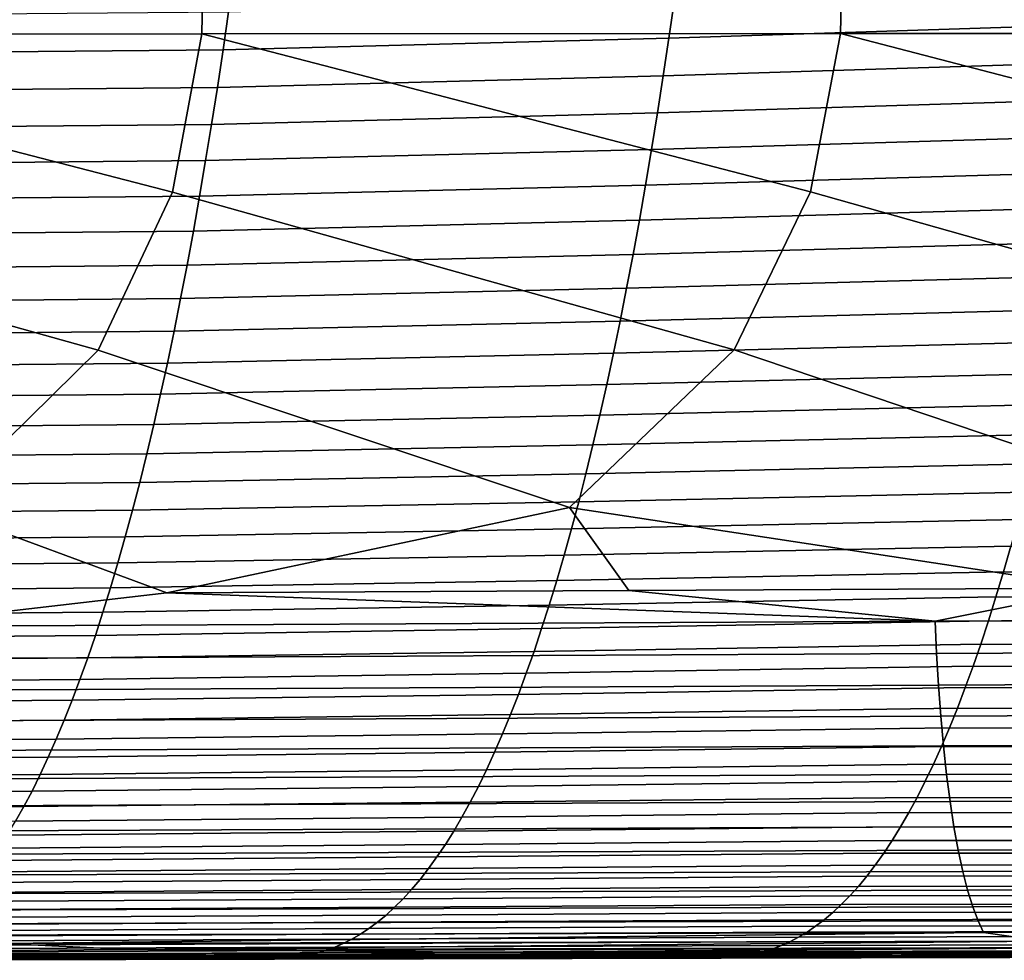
# Model space of a CAD drawing. Header units: metres. Extents: x -23 to 242, y -40 to 23.
# Tile 404 of 450: x 207.82 to 213.95, y -16.59 to -10.74. Entities that reach past the tile are written whole.
import ezdxf

# ---------------------------------------------------------------- set-up
doc = ezdxf.new("R2010")
doc.units = ezdxf.units.M
doc.layers.add('solid_10171013', color=7, linetype='CONTINUOUS')

msp = doc.modelspace()

# ---------------------------------------------------------------- linework, layer by layer
at = {"layer": 'solid_10171013'}
for points in [[(208.972366, -9.838778, 302.978424), (204.995499, -9.84198, 302.259033), (204.977432, -10.827096, 302.194733), (208.952911, -10.82376, 302.917755)], [(212.949478, -9.83665, 303.695831), (208.972366, -9.838778, 302.978424), (208.952911, -10.82376, 302.917755), (212.928711, -10.821555, 303.638519)], [(216.926834, -9.835656, 304.411102), (212.949478, -9.83665, 303.695831), (212.928711, -10.821555, 303.638519), (216.904816, -10.820546, 304.356812)], [(214.672791, -10.520206, 284.441071), (214.638794, -10.760989, 284.63562), (211.860779, -10.849333, 284.121246), (211.89502, -10.61042, 283.925354)], [(211.89502, -10.61042, 283.925354), (211.860779, -10.849333, 284.121246), (209.085815, -10.923575, 283.589661), (209.120285, -10.686007, 283.392517)], [(206.319199, -10.947953, 283.010529), (206.353821, -10.709983, 282.812408), (209.120285, -10.686007, 283.392517), (209.085815, -10.923575, 283.589661)], [(214.638794, -10.760989, 284.63562), (214.603912, -10.997862, 284.835114), (211.825684, -11.084326, 284.322083), (211.860779, -10.849333, 284.121246)], [(208.308777, -12.791738, 302.659668), (208.771255, -11.808157, 302.819336), (204.977432, -10.827096, 302.194733), (204.801102, -11.811621, 302.092896)], [(208.771255, -11.808157, 302.819336), (208.952911, -10.82376, 302.917755), (204.977432, -10.827096, 302.194733)], [(212.267181, -12.789371, 303.386169), (212.74176, -11.805885, 303.543243), (208.952911, -10.82376, 302.917755), (208.771255, -11.808157, 302.819336)], [(212.74176, -11.805885, 303.543243), (212.928711, -10.821555, 303.638519), (208.952911, -10.82376, 302.917755)], [(216.225998, -12.788326, 304.109772), (216.712646, -11.804871, 304.264465), (212.928711, -10.821555, 303.638519), (212.74176, -11.805885, 303.543243)], [(216.712646, -11.804871, 304.264465), (216.904816, -10.820546, 304.356812), (212.928711, -10.821555, 303.638519)], [(211.860779, -10.849333, 284.121246), (211.825684, -11.084326, 284.322083), (209.050491, -11.157202, 283.791748), (209.085815, -10.923575, 283.589661)], [(206.283691, -11.181947, 283.213562), (206.319199, -10.947953, 283.010529), (209.085815, -10.923575, 283.589661), (209.050491, -11.157202, 283.791748)], [(214.603912, -10.997862, 284.835114), (214.568161, -11.230746, 285.039551), (211.789719, -11.315312, 284.527771), (211.825684, -11.084326, 284.322083)], [(211.825684, -11.084326, 284.322083), (211.789719, -11.315312, 284.527771), (209.014313, -11.386795, 283.998627), (209.050491, -11.157202, 283.791748)], [(206.24733, -11.411867, 283.421448), (206.283691, -11.181947, 283.213562), (209.050491, -11.157202, 283.791748), (209.014313, -11.386795, 283.998627)], [(214.568161, -11.230746, 285.039551), (214.53157, -11.459539, 285.24881), (211.752914, -11.542184, 284.73822), (211.789719, -11.315312, 284.527771)], [(211.789719, -11.315312, 284.527771), (211.752914, -11.542184, 284.73822), (208.97731, -11.612244, 284.210236), (209.014313, -11.386795, 283.998627)], [(206.210144, -11.637599, 283.634033), (206.24733, -11.411867, 283.421448), (209.014313, -11.386795, 283.998627), (208.97731, -11.612244, 284.210236)], [(214.53157, -11.459539, 285.24881), (214.494156, -11.68413, 285.462738), (211.715302, -11.76483, 284.953278), (211.752914, -11.542184, 284.73822)], [(211.752914, -11.542184, 284.73822), (211.715302, -11.76483, 284.953278), (208.939499, -11.833432, 284.426422), (208.97731, -11.612244, 284.210236)], [(206.17215, -11.859027, 283.851227), (206.210144, -11.637599, 283.634033), (208.97731, -11.612244, 284.210236), (208.939499, -11.833432, 284.426422)], [(214.494156, -11.68413, 285.462738), (214.455933, -11.904407, 285.681213), (211.67688, -11.983134, 285.172821), (211.715302, -11.76483, 284.953278)], [(211.715302, -11.76483, 284.953278), (211.67688, -11.983134, 285.172821), (208.900894, -12.05025, 284.647034), (208.939499, -11.833432, 284.426422)], [(204.801102, -11.811621, 302.092896), (204.350784, -12.795356, 301.930542), (207.309128, -13.773563, 302.387543), (208.308777, -12.791738, 302.659668)], [(208.771255, -11.808157, 302.819336), (208.308777, -12.791738, 302.659668), (211.242432, -13.770976, 303.115051), (212.267181, -12.789371, 303.386169)], [(212.74176, -11.805885, 303.543243), (212.267181, -12.789371, 303.386169), (215.176193, -13.769799, 303.839691), (216.225998, -12.788326, 304.109772)], [(206.133362, -12.076037, 284.072876), (206.17215, -11.859027, 283.851227), (208.939499, -11.833432, 284.426422), (208.900894, -12.05025, 284.647034)], [(214.455933, -11.904407, 285.681213), (214.416931, -12.120259, 285.904083), (211.637711, -12.196989, 285.396729), (211.67688, -11.983134, 285.172821)], [(211.67688, -11.983134, 285.172821), (211.637711, -12.196989, 285.396729), (208.861542, -12.262581, 284.871948), (208.900894, -12.05025, 284.647034)], [(206.093826, -12.288514, 284.298889), (206.133362, -12.076037, 284.072876), (208.900894, -12.05025, 284.647034), (208.861542, -12.262581, 284.871948)], [(214.416931, -12.120259, 285.904083), (214.377167, -12.331575, 286.131256), (211.597794, -12.406279, 285.624847), (211.637711, -12.196989, 285.396729)], [(211.637711, -12.196989, 285.396729), (211.597794, -12.406279, 285.624847), (208.821442, -12.470314, 285.101074), (208.861542, -12.262581, 284.871948)], [(206.053528, -12.496342, 284.529053), (206.093826, -12.288514, 284.298889), (208.861542, -12.262581, 284.871948), (208.821442, -12.470314, 285.101074)], [(214.377167, -12.331575, 286.131256), (214.336685, -12.538245, 286.362579), (211.557144, -12.610892, 285.857086), (211.597794, -12.406279, 285.624847)], [(211.597794, -12.406279, 285.624847), (211.557144, -12.610892, 285.857086), (208.780624, -12.673334, 285.334229), (208.821442, -12.470314, 285.101074)], [(206.012527, -12.699405, 284.763336), (206.053528, -12.496342, 284.529053), (208.821442, -12.470314, 285.101074), (208.780624, -12.673334, 285.334229)], [(214.336685, -12.538245, 286.362579), (214.295486, -12.740156, 286.597931), (211.515808, -12.810718, 286.093262), (211.557144, -12.610892, 285.857086)], [(211.557144, -12.610892, 285.857086), (211.515808, -12.810718, 286.093262), (208.73912, -12.871529, 285.57135), (208.780624, -12.673334, 285.334229)], [(205.970825, -12.897588, 285.001526), (206.012527, -12.699405, 284.763336), (208.780624, -12.673334, 285.334229), (208.73912, -12.871529, 285.57135)], [(214.295486, -12.740156, 286.597931), (214.253616, -12.937199, 286.837128), (211.473785, -13.005643, 286.333252), (211.515808, -12.810718, 286.093262)], [(208.308777, -12.791738, 302.659668), (207.309128, -13.773563, 302.387543), (208.736572, -14.301375, 302.598694), (211.242432, -13.770976, 303.115051)], [(212.267181, -12.789371, 303.386169), (211.242432, -13.770976, 303.115051), (214.544662, -14.271477, 303.677307), (215.176193, -13.769799, 303.839691)], [(211.515808, -12.810718, 286.093262), (211.473785, -13.005643, 286.333252), (208.696945, -13.064785, 285.812225), (208.73912, -12.871529, 285.57135)], [(205.928436, -13.090776, 285.243561), (205.970825, -12.897588, 285.001526), (208.73912, -12.871529, 285.57135), (208.696945, -13.064785, 285.812225)], [(214.253616, -12.937199, 286.837128), (214.211075, -13.12926, 287.080078), (211.431122, -13.195554, 286.576965), (211.473785, -13.005643, 286.333252)], [(211.473785, -13.005643, 286.333252), (211.431122, -13.195554, 286.576965), (208.654129, -13.252989, 286.056763), (208.696945, -13.064785, 285.812225)], [(205.885422, -13.278855, 285.489258), (205.928436, -13.090776, 285.243561), (208.696945, -13.064785, 285.812225), (208.654129, -13.252989, 286.056763)], [(214.211075, -13.12926, 287.080078), (214.167892, -13.31623, 287.32666), (211.387817, -13.380341, 286.824219), (211.431122, -13.195554, 286.576965)], [(211.431122, -13.195554, 286.576965), (211.387817, -13.380341, 286.824219), (208.610687, -13.436027, 286.304871), (208.654129, -13.252989, 286.056763)], [(205.841766, -13.461708, 285.738525), (205.885422, -13.278855, 285.489258), (208.654129, -13.252989, 286.056763), (208.610687, -13.436027, 286.304871)], [(214.167892, -13.31623, 287.32666), (214.1241, -13.497997, 287.576721), (211.343918, -13.55989, 287.074921), (211.387817, -13.380341, 286.824219)], [(211.387817, -13.380341, 286.824219), (211.343918, -13.55989, 287.074921), (208.56665, -13.613786, 286.556335), (208.610687, -13.436027, 286.304871)], [(205.797501, -13.639219, 285.991211), (205.841766, -13.461708, 285.738525), (208.610687, -13.436027, 286.304871), (208.56665, -13.613786, 286.556335)], [(214.1241, -13.497997, 287.576721), (214.079712, -13.674451, 287.830109), (211.299438, -13.73409, 287.328918), (211.343918, -13.55989, 287.074921)], [(211.343918, -13.55989, 287.074921), (211.299438, -13.73409, 287.328918), (208.522034, -13.786156, 286.811096), (208.56665, -13.613786, 286.556335)], [(205.75267, -13.811279, 286.247192), (205.797501, -13.639219, 285.991211), (208.56665, -13.613786, 286.556335), (208.522034, -13.786156, 286.811096)], [(214.079712, -13.674451, 287.830109), (214.03476, -13.845504, 288.086731), (211.254379, -13.902873, 287.586121), (211.299438, -13.73409, 287.328918)], [(205.70726, -13.977843, 286.506378), (205.75267, -13.811279, 286.247192), (208.522034, -13.786156, 286.811096), (208.476852, -13.953089, 287.069031)], [(206.926086, -14.51079, 302.231018), (208.736572, -14.301375, 302.598694), (207.309128, -13.773563, 302.387543), (205.913696, -14.315709, 302.072266)], [(211.299438, -13.73409, 287.328918), (211.254379, -13.902873, 287.586121), (208.476852, -13.953089, 287.069031), (208.522034, -13.786156, 286.811096)], [(211.242432, -13.770976, 303.115051), (208.736572, -14.301375, 302.598694), (211.612396, -14.28667, 303.133575)], [(211.242432, -13.770976, 303.115051), (211.612396, -14.28667, 303.133575), (214.544662, -14.271477, 303.677307)], [(214.03476, -13.845504, 288.086731), (213.989258, -14.011138, 288.346497), (211.208786, -14.066235, 287.846405), (211.254379, -13.902873, 287.586121)], [(211.254379, -13.902873, 287.586121), (211.208786, -14.066235, 287.846405), (208.431122, -14.114587, 287.330048), (208.476852, -13.953089, 287.069031)], [(205.661316, -14.138922, 286.768646), (205.70726, -13.977843, 286.506378), (208.476852, -13.953089, 287.069031), (208.431122, -14.114587, 287.330048)], [(213.989258, -14.011138, 288.346497), (213.943222, -14.171346, 288.609283), (211.162659, -14.224173, 288.10968), (211.208786, -14.066235, 287.846405)], [(216.70282, -14.193344, 289.228149), (213.943222, -14.171346, 288.609283), (213.989258, -14.011138, 288.346497), (216.74852, -14.035277, 288.967377)], [(211.208786, -14.066235, 287.846405), (211.162659, -14.224173, 288.10968), (208.384872, -14.270657, 287.594025), (208.431122, -14.114587, 287.330048)], [(205.614822, -14.294524, 287.033936), (205.661316, -14.138922, 286.768646), (208.431122, -14.114587, 287.330048), (208.384872, -14.270657, 287.594025)], [(213.943222, -14.171346, 288.609283), (213.896652, -14.326119, 288.875031), (211.116013, -14.376686, 288.375916), (211.162659, -14.224173, 288.10968)], [(216.656601, -14.346087, 289.491852), (213.896652, -14.326119, 288.875031), (213.943222, -14.171346, 288.609283), (216.70282, -14.193344, 289.228149)], [(205.567825, -14.444662, 287.302094), (205.614822, -14.294524, 287.033936), (208.384872, -14.270657, 287.594025), (208.338104, -14.421301, 287.860931)], [(211.162659, -14.224173, 288.10968), (211.116013, -14.376686, 288.375916), (208.338104, -14.421301, 287.860931), (208.384872, -14.270657, 287.594025)], [(213.518936, -14.477194, 303.459015), (214.544662, -14.271477, 303.677307), (211.612396, -14.28667, 303.133575)], [(220.113586, -14.44375, 304.678741), (214.544662, -14.271477, 303.677307), (213.518936, -14.477194, 303.459015)], [(213.518936, -14.477194, 303.459015), (208.736572, -14.301375, 302.598694), (206.926086, -14.51079, 302.231018)], [(213.518936, -14.477194, 303.459015), (211.612396, -14.28667, 303.133575), (208.736572, -14.301375, 302.598694)], [(213.896652, -14.326119, 288.875031), (213.849564, -14.475451, 289.143646), (211.068863, -14.523774, 288.644958), (211.116013, -14.376686, 288.375916)], [(216.609894, -14.493491, 289.758331), (213.849564, -14.475451, 289.143646), (213.896652, -14.326119, 288.875031), (216.656601, -14.346087, 289.491852)], [(211.116013, -14.376686, 288.375916), (211.068863, -14.523774, 288.644958), (208.290833, -14.566526, 288.130615), (208.338104, -14.421301, 287.860931)], [(205.520325, -14.589346, 287.57312), (205.567825, -14.444662, 287.302094), (208.338104, -14.421301, 287.860931), (208.290833, -14.566526, 288.130615)], [(220.113586, -14.44375, 304.678741), (213.518936, -14.477194, 303.459015), (213.527481, -14.678016, 303.414185), (220.121658, -14.645026, 304.635895)], [(213.518936, -14.477194, 303.459015), (206.926086, -14.51079, 302.231018), (206.935089, -14.711164, 302.184326), (213.527481, -14.678016, 303.414185)], [(211.068863, -14.523774, 288.644958), (211.021225, -14.665436, 288.916748), (208.243088, -14.706337, 288.403046), (208.290833, -14.566526, 288.130615)], [(213.849564, -14.475451, 289.143646), (213.802002, -14.619335, 289.41507), (211.021225, -14.665436, 288.916748), (211.068863, -14.523774, 288.644958)], [(216.562698, -14.635544, 290.027496), (213.802002, -14.619335, 289.41507), (213.849564, -14.475451, 289.143646), (216.609894, -14.493491, 289.758331)], [(205.472351, -14.728587, 287.846832), (205.520325, -14.589346, 287.57312), (208.290833, -14.566526, 288.130615), (208.243088, -14.706337, 288.403046)], [(213.802002, -14.619335, 289.41507), (213.753952, -14.757762, 289.689148), (210.973114, -14.801669, 289.191193), (211.021225, -14.665436, 288.916748)], [(220.121658, -14.645026, 304.635895), (213.527481, -14.678016, 303.414185), (213.53894, -14.875293, 303.352966), (220.132614, -14.842924, 304.576599)], [(216.515045, -14.772231, 290.299316), (213.753952, -14.757762, 289.689148), (213.802002, -14.619335, 289.41507), (216.562698, -14.635544, 290.027496)], [(205.423889, -14.862397, 288.123199), (205.472351, -14.728587, 287.846832), (208.243088, -14.706337, 288.403046), (208.19487, -14.840739, 288.67807)], [(213.527481, -14.678016, 303.414185), (206.935089, -14.711164, 302.184326), (206.947006, -14.907832, 302.121246), (213.53894, -14.875293, 303.352966)], [(211.021225, -14.665436, 288.916748), (210.973114, -14.801669, 289.191193), (208.19487, -14.840739, 288.67807), (208.243088, -14.706337, 288.403046)], [(213.753952, -14.757762, 289.689148), (213.705429, -14.890725, 289.965851), (210.92453, -14.932473, 289.46817), (210.973114, -14.801669, 289.191193)], [(216.466919, -14.90354, 290.5737), (213.705429, -14.890725, 289.965851), (213.753952, -14.757762, 289.689148), (216.515045, -14.772231, 290.299316)], [(210.973114, -14.801669, 289.191193), (210.92453, -14.932473, 289.46817), (208.146194, -14.969736, 288.955658), (208.19487, -14.840739, 288.67807)], [(205.374985, -14.990787, 288.4021), (205.423889, -14.862397, 288.123199), (208.19487, -14.840739, 288.67807), (208.146194, -14.969736, 288.955658)], [(213.53894, -14.875293, 303.352966), (206.947006, -14.907832, 302.121246), (206.9617, -15.099335, 302.042419), (213.553146, -15.067559, 303.275909)], [(213.705429, -14.890725, 289.965851), (213.656464, -15.018217, 290.245056), (210.875519, -15.057848, 289.747681), (210.92453, -14.932473, 289.46817)], [(220.132614, -14.842924, 304.576599), (213.53894, -14.875293, 303.352966), (213.553146, -15.067559, 303.275909), (220.146332, -15.035975, 304.501434)], [(216.418365, -15.029456, 290.850494), (213.656464, -15.018217, 290.245056), (213.705429, -14.890725, 289.965851), (216.466919, -14.90354, 290.5737)], [(210.92453, -14.932473, 289.46817), (210.875519, -15.057848, 289.747681), (208.097076, -15.093333, 289.235687), (208.146194, -14.969736, 288.955658)], [(205.325638, -15.113766, 288.683411), (205.374985, -14.990787, 288.4021), (208.146194, -14.969736, 288.955658), (208.097076, -15.093333, 289.235687)], [(213.553146, -15.067559, 303.275909), (206.9617, -15.099335, 302.042419), (206.97905, -15.284215, 301.948456), (213.570007, -15.253351, 303.183655)], [(210.875519, -15.057848, 289.747681), (210.82608, -15.177792, 290.029541), (208.047546, -15.211535, 289.518066), (208.097076, -15.093333, 289.235687)], [(213.656464, -15.018217, 290.245056), (213.607056, -15.14023, 290.526672), (210.82608, -15.177792, 290.029541), (210.875519, -15.057848, 289.747681)], [(220.146332, -15.035975, 304.501434), (213.553146, -15.067559, 303.275909), (213.570007, -15.253351, 303.183655), (220.162674, -15.222707, 304.411011)], [(216.36937, -15.149967, 291.1297), (213.607056, -15.14023, 290.526672), (213.656464, -15.018217, 290.245056), (216.418365, -15.029456, 290.850494)], [(205.275864, -15.231345, 288.967133), (205.325638, -15.113766, 288.683411), (208.097076, -15.093333, 289.235687), (208.047546, -15.211535, 289.518066)], [(210.82608, -15.177792, 290.029541), (210.776215, -15.292302, 290.313721), (207.997589, -15.324348, 289.802704), (208.047546, -15.211535, 289.518066)], [(213.607056, -15.14023, 290.526672), (213.557236, -15.256758, 290.810669), (210.776215, -15.292302, 290.313721), (210.82608, -15.177792, 290.029541)], [(216.319977, -15.265059, 291.411194), (213.557236, -15.256758, 290.810669), (213.607056, -15.14023, 290.526672), (216.36937, -15.149967, 291.1297)], [(205.225693, -15.343537, 289.253082), (205.275864, -15.231345, 288.967133), (208.047546, -15.211535, 289.518066), (207.997589, -15.324348, 289.802704)], [(213.570007, -15.253351, 303.183655), (206.97905, -15.284215, 301.948456), (206.998947, -15.461012, 301.839966), (213.589401, -15.431202, 303.076843)], [(213.557236, -15.256758, 290.810669), (213.507004, -15.367791, 291.096893), (210.725952, -15.40138, 290.600098), (210.776215, -15.292302, 290.313721)], [(216.270187, -15.374717, 291.694855), (213.507004, -15.367791, 291.096893), (213.557236, -15.256758, 290.810669), (216.319977, -15.265059, 291.411194)], [(220.162674, -15.222707, 304.411011), (213.570007, -15.253351, 303.183655), (213.589401, -15.431202, 303.076843), (220.181549, -15.401649, 304.305939)], [(210.776215, -15.292302, 290.313721), (210.725952, -15.40138, 290.600098), (207.94725, -15.431777, 290.089539), (207.997589, -15.324348, 289.802704)], [(205.175125, -15.450353, 289.541199), (205.225693, -15.343537, 289.253082), (207.997589, -15.324348, 289.802704), (207.94725, -15.431777, 290.089539)], [(213.507004, -15.367791, 291.096893), (213.456375, -15.473324, 291.385254), (210.675308, -15.505025, 290.888611), (210.725952, -15.40138, 290.600098)], [(216.220001, -15.47893, 291.980652), (213.456375, -15.473324, 291.385254), (213.507004, -15.367791, 291.096893), (216.270187, -15.374717, 291.694855)], [(205.124176, -15.551805, 289.83139), (205.175125, -15.450353, 289.541199), (207.94725, -15.431777, 290.089539), (207.896545, -15.53383, 290.378448)], [(213.589401, -15.431202, 303.076843), (206.998947, -15.461012, 301.839966), (207.021255, -15.628268, 301.717621), (213.611221, -15.599648, 302.956024)], [(210.725952, -15.40138, 290.600098), (210.675308, -15.505025, 290.888611), (207.896545, -15.53383, 290.378448), (207.94725, -15.431777, 290.089539)], [(220.181549, -15.401649, 304.305939), (213.589401, -15.431202, 303.076843), (213.611221, -15.599648, 302.956024), (220.202835, -15.571328, 304.186768)], [(210.675308, -15.505025, 290.888611), (210.624298, -15.603278, 291.179138), (207.845474, -15.630556, 290.669312), (207.896545, -15.53383, 290.378448)], [(213.456375, -15.473324, 291.385254), (213.40538, -15.573383, 291.67569), (210.624298, -15.603278, 291.179138), (210.675308, -15.505025, 290.888611)], [(216.169464, -15.577736, 292.268463), (213.40538, -15.573383, 291.67569), (213.456375, -15.473324, 291.385254), (216.220001, -15.47893, 291.980652)], [(205.072876, -15.647949, 290.123505), (205.124176, -15.551805, 289.83139), (207.896545, -15.53383, 290.378448), (207.845474, -15.630556, 290.669312)], [(213.611221, -15.599648, 302.956024), (207.021255, -15.628268, 301.717621), (207.045883, -15.784525, 301.582031), (213.635345, -15.757222, 302.821869)], [(210.624298, -15.603278, 291.179138), (210.572952, -15.696215, 291.471466), (207.794067, -15.722032, 290.961975), (207.845474, -15.630556, 290.669312)], [(213.40538, -15.573383, 291.67569), (213.354034, -15.668044, 291.968018), (210.572952, -15.696215, 291.471466), (210.624298, -15.603278, 291.179138)], [(216.118591, -15.671206, 292.558075), (213.354034, -15.668044, 291.968018), (213.40538, -15.573383, 291.67569), (216.169464, -15.577736, 292.268463)], [(220.202835, -15.571328, 304.186768), (213.611221, -15.599648, 302.956024), (213.635345, -15.757222, 302.821869), (220.22641, -15.730276, 304.054138)], [(205.021255, -15.738857, 290.417389), (205.072876, -15.647949, 290.123505), (207.845474, -15.630556, 290.669312), (207.794067, -15.722032, 290.961975)], [(213.354034, -15.668044, 291.968018), (213.302368, -15.757383, 292.262085), (210.521301, -15.78391, 291.765503), (210.572952, -15.696215, 291.471466)], [(216.067398, -15.759423, 292.849396), (213.302368, -15.757383, 292.262085), (213.354034, -15.668044, 291.968018), (216.118591, -15.671206, 292.558075)], [(210.572952, -15.696215, 291.471466), (210.521301, -15.78391, 291.765503), (207.742371, -15.80833, 291.256256), (207.794067, -15.722032, 290.961975)], [(220.22641, -15.730276, 304.054138), (213.635345, -15.757222, 302.821869), (213.661652, -15.902462, 302.674988), (220.252197, -15.877019, 303.908661)], [(213.635345, -15.757222, 302.821869), (207.045883, -15.784525, 301.582031), (207.072678, -15.928322, 301.433807), (213.661652, -15.902462, 302.674988)], [(210.521301, -15.78391, 291.765503), (210.469376, -15.866441, 292.061035), (207.690399, -15.889524, 291.552002), (207.742371, -15.80833, 291.256256)], [(213.302368, -15.757383, 292.262085), (213.250427, -15.841481, 292.557709), (210.469376, -15.866441, 292.061035), (210.521301, -15.78391, 291.765503)], [(216.01593, -15.842462, 293.142273), (213.250427, -15.841481, 292.557709), (213.302368, -15.757383, 292.262085), (216.067398, -15.759423, 292.849396)], [(210.469376, -15.866441, 292.061035), (210.417191, -15.943884, 292.35791), (207.638184, -15.965692, 291.84906), (207.690399, -15.889524, 291.552002)], [(213.250427, -15.841481, 292.557709), (213.198212, -15.920415, 292.854736), (210.417191, -15.943884, 292.35791), (210.469376, -15.866441, 292.061035)], [(215.964203, -15.920402, 293.436493), (213.198212, -15.920415, 292.854736), (213.250427, -15.841481, 292.557709), (216.01593, -15.842462, 293.142273)], [(213.661652, -15.902462, 302.674988), (207.072678, -15.928322, 301.433807), (207.101547, -16.058371, 301.273743), (213.690033, -16.034069, 302.516113)], [(213.198212, -15.920415, 292.854736), (213.145767, -15.994263, 293.153015), (210.364777, -16.016315, 292.656006), (210.417191, -15.943884, 292.35791)], [(215.912247, -15.993319, 293.731934), (213.145767, -15.994263, 293.153015), (213.198212, -15.920415, 292.854736), (215.964203, -15.920402, 293.436493)], [(220.252197, -15.877019, 303.908661), (213.661652, -15.902462, 302.674988), (213.690033, -16.034069, 302.516113), (220.280045, -16.010254, 303.751038)], [(210.417191, -15.943884, 292.35791), (210.364777, -16.016315, 292.656006), (207.585754, -16.036905, 292.147278), (207.638184, -15.965692, 291.84906)], [(213.145767, -15.994263, 293.153015), (213.093124, -16.063103, 293.452362), (210.312164, -16.083809, 292.955109), (210.364777, -16.016315, 292.656006)], [(215.860092, -16.061293, 294.028473), (213.093124, -16.063103, 293.452362), (213.145767, -15.994263, 293.153015), (215.912247, -15.993319, 293.731934)], [(213.690033, -16.034069, 302.516113), (207.101547, -16.058371, 301.273743), (207.132202, -16.174061, 301.10321), (213.720215, -16.151423, 302.346619)], [(210.364777, -16.016315, 292.656006), (210.312164, -16.083809, 292.955109), (207.533127, -16.103239, 292.446472), (207.585754, -16.036905, 292.147278)], [(220.280045, -16.010254, 303.751038), (213.690033, -16.034069, 302.516113), (213.720215, -16.151423, 302.346619), (220.309723, -16.129343, 303.582672)], [(210.312164, -16.083809, 292.955109), (210.259384, -16.146444, 293.255096), (207.480347, -16.164768, 292.74649), (207.533127, -16.103239, 292.446472)], [(213.093124, -16.063103, 293.452362), (213.040283, -16.127016, 293.752655), (210.259384, -16.146444, 293.255096), (210.312164, -16.083809, 292.955109)], [(215.807755, -16.124401, 294.325897), (213.040283, -16.127016, 293.752655), (213.093124, -16.063103, 293.452362), (215.860092, -16.061293, 294.028473)], [(213.720215, -16.151423, 302.346619), (207.132202, -16.174061, 301.10321), (207.164398, -16.274954, 300.923676), (213.751953, -16.254066, 302.167999)], [(210.259384, -16.146444, 293.255096), (210.206467, -16.204298, 293.555817), (207.427414, -16.221569, 293.04718), (207.480347, -16.164768, 292.74649)], [(213.040283, -16.127016, 293.752655), (212.987305, -16.186077, 294.053711), (210.206467, -16.204298, 293.555817), (210.259384, -16.146444, 293.255096)], [(215.755264, -16.182722, 294.624084), (212.987305, -16.186077, 294.053711), (213.040283, -16.127016, 293.752655), (215.807755, -16.124401, 294.325897)], [(220.309723, -16.129343, 303.582672), (213.720215, -16.151423, 302.346619), (213.751953, -16.254066, 302.167999), (220.340958, -16.233816, 303.405029)], [(210.206467, -16.204298, 293.555817), (210.153427, -16.257442, 293.857056), (207.37439, -16.273712, 293.348389), (207.427414, -16.221569, 293.04718)], [(212.934189, -16.240366, 294.355377), (212.880981, -16.289961, 294.657471), (210.100311, -16.305956, 294.158722), (210.153427, -16.257442, 293.857056)], [(212.987305, -16.186077, 294.053711), (212.934189, -16.240366, 294.355377), (210.153427, -16.257442, 293.857056), (210.206467, -16.204298, 293.555817)], [(215.649948, -16.285311, 295.222137), (212.880981, -16.289961, 294.657471), (212.934189, -16.240366, 294.355377), (215.702652, -16.236332, 294.922913)], [(215.702652, -16.236332, 294.922913), (212.934189, -16.240366, 294.355377), (212.987305, -16.186077, 294.053711), (215.755264, -16.182722, 294.624084)], [(220.340958, -16.233816, 303.405029), (213.751953, -16.254066, 302.167999), (213.784973, -16.341549, 301.981781), (220.373505, -16.32321, 303.219635)], [(213.751953, -16.254066, 302.167999), (207.164398, -16.274954, 300.923676), (207.197861, -16.360613, 300.736694), (213.784973, -16.341549, 301.981781)], [(210.153427, -16.257442, 293.857056), (210.100311, -16.305956, 294.158722), (207.321289, -16.321274, 293.649933), (207.37439, -16.273712, 293.348389)], [(212.880981, -16.289961, 294.657471), (212.827713, -16.334942, 294.959869), (210.047119, -16.349916, 294.460602), (210.100311, -16.305956, 294.158722)], [(215.597168, -16.329735, 295.521698), (212.827713, -16.334942, 294.959869), (212.880981, -16.289961, 294.657471), (215.649948, -16.285311, 295.222137)], [(213.784973, -16.341549, 301.981781), (207.197861, -16.360613, 300.736694), (207.232315, -16.430599, 300.543732), (213.819, -16.413418, 301.789429)], [(210.047119, -16.349916, 294.460602), (209.993896, -16.389404, 294.762573), (207.214935, -16.402962, 294.253448), (207.268127, -16.364328, 293.951691)], [(210.100311, -16.305956, 294.158722), (210.047119, -16.349916, 294.460602), (207.268127, -16.364328, 293.951691), (207.321289, -16.321274, 293.649933)], [(212.827713, -16.334942, 294.959869), (212.774399, -16.375389, 295.26239), (209.993896, -16.389404, 294.762573), (210.047119, -16.349916, 294.460602)], [(215.544342, -16.369688, 295.821411), (212.774399, -16.375389, 295.26239), (212.827713, -16.334942, 294.959869), (215.597168, -16.329735, 295.521698)], [(220.373505, -16.32321, 303.219635), (213.784973, -16.341549, 301.981781), (213.819, -16.413418, 301.789429), (220.407074, -16.397051, 303.027954)], [(209.940659, -16.424574, 295.064575), (209.88739, -16.455608, 295.366608), (207.108505, -16.467619, 294.857056), (207.161728, -16.43733, 294.555267)], [(209.993896, -16.389404, 294.762573), (209.940659, -16.424574, 295.064575), (207.161728, -16.43733, 294.555267), (207.214935, -16.402962, 294.253448)], [(213.819, -16.413418, 301.789429), (207.232315, -16.430599, 300.543732), (207.718842, -16.483398, 300.431946)], [(213.819, -16.413418, 301.789429), (207.718842, -16.483398, 300.431946), (214.192368, -16.468458, 301.656372)], [(212.721054, -16.411448, 295.564972), (212.667664, -16.443308, 295.867615), (209.88739, -16.455608, 295.366608), (209.940659, -16.424574, 295.064575)], [(212.774399, -16.375389, 295.26239), (212.721054, -16.411448, 295.564972), (209.940659, -16.424574, 295.064575), (209.993896, -16.389404, 294.762573)], [(215.438583, -16.436823, 296.421082), (212.667664, -16.443308, 295.867615), (212.721054, -16.411448, 295.564972), (215.491486, -16.405319, 296.121185)], [(215.491486, -16.405319, 296.121185), (212.721054, -16.411448, 295.564972), (212.774399, -16.375389, 295.26239), (215.544342, -16.369688, 295.821411)], [(220.407074, -16.397051, 303.027954), (213.819, -16.413418, 301.789429), (214.192368, -16.468458, 301.656372)], [(207.718842, -16.483398, 300.431946), (202.207153, -16.532782, 299.177216), (204.903824, -16.546606, 299.481598), (208.494415, -16.519316, 300.371918)], [(209.834091, -16.482698, 295.668671), (209.780762, -16.506033, 295.970764), (207.001968, -16.516689, 295.460724), (207.055252, -16.494009, 295.158875)], [(209.88739, -16.455608, 295.366608), (209.834091, -16.482698, 295.668671), (207.055252, -16.494009, 295.158875), (207.108505, -16.467619, 294.857056)], [(214.192368, -16.468458, 301.656372), (207.718842, -16.483398, 300.431946), (208.494415, -16.519316, 300.371918)], [(214.192368, -16.468458, 301.656372), (208.494415, -16.519316, 300.371918), (214.782684, -16.506771, 301.561035)], [(212.614258, -16.471161, 296.170319), (212.560806, -16.495203, 296.473053), (209.780762, -16.506033, 295.970764), (209.834091, -16.482698, 295.668671)], [(212.667664, -16.443308, 295.867615), (212.614258, -16.471161, 296.170319), (209.834091, -16.482698, 295.668671), (209.88739, -16.455608, 295.366608)], [(215.332687, -16.488203, 297.021057), (212.560806, -16.495203, 296.473053), (212.614258, -16.471161, 296.170319), (215.385651, -16.464386, 296.721039)], [(215.385651, -16.464386, 296.721039), (212.614258, -16.471161, 296.170319), (212.667664, -16.443308, 295.867615), (215.438583, -16.436823, 296.421082)], [(208.494415, -16.519316, 300.371918), (204.903824, -16.546606, 299.481598), (209.016266, -16.541843, 300.203003), (210.658966, -16.536282, 300.573486)], [(204.903824, -16.546606, 299.481598), (207.711227, -16.543863, 299.9617), (206.306107, -16.556787, 299.388153), (209.016266, -16.541843, 300.203003)], [(209.084137, -16.55204, 299.902222), (209.016266, -16.541843, 300.203003), (206.306107, -16.556787, 299.388153)], [(209.673996, -16.542179, 296.575073), (209.620575, -16.555368, 296.877289), (206.841949, -16.564301, 296.366364), (206.895309, -16.551649, 296.064453)], [(209.727386, -16.525797, 296.272919), (209.673996, -16.542179, 296.575073), (206.895309, -16.551649, 296.064453), (206.948654, -16.535841, 295.762573)], [(209.780762, -16.506033, 295.970764), (209.727386, -16.525797, 296.272919), (206.948654, -16.535841, 295.762573), (207.001968, -16.516689, 295.460724)], [(214.782684, -16.506771, 301.561035), (208.494415, -16.519316, 300.371918), (210.658966, -16.536282, 300.573486)], [(210.658966, -16.536282, 300.573486), (209.016266, -16.541843, 300.203003), (211.789734, -16.537756, 300.714355)], [(211.862564, -16.547525, 300.413696), (211.789734, -16.537756, 300.714355), (209.016266, -16.541843, 300.203003), (209.084137, -16.55204, 299.902222)], [(211.916534, -16.555964, 300.110199), (211.862564, -16.547525, 300.413696), (209.084137, -16.55204, 299.902222), (209.137985, -16.560896, 299.599426)], [(212.400269, -16.546377, 297.381653), (212.34668, -16.557095, 297.684601), (209.567108, -16.565552, 297.179565), (209.620575, -16.555368, 296.877289)], [(212.453812, -16.532619, 297.078735), (212.400269, -16.546377, 297.381653), (209.620575, -16.555368, 296.877289), (209.673996, -16.542179, 296.575073)], [(212.507339, -16.515625, 296.775879), (212.453812, -16.532619, 297.078735), (209.673996, -16.542179, 296.575073), (209.727386, -16.525797, 296.272919)], [(212.560806, -16.495203, 296.473053), (212.507339, -16.515625, 296.775879), (209.727386, -16.525797, 296.272919), (209.780762, -16.506033, 295.970764)], [(214.782684, -16.506771, 301.561035), (210.658966, -16.536282, 300.573486), (214.579788, -16.533924, 301.226837), (216.414993, -16.52681, 301.6604)], [(210.658966, -16.536282, 300.573486), (213.963943, -16.534746, 301.113892), (214.579788, -16.533924, 301.226837)], [(210.658966, -16.536282, 300.573486), (211.789734, -16.537756, 300.714355), (213.963943, -16.534746, 301.113892)], [(213.963943, -16.534746, 301.113892), (211.789734, -16.537756, 300.714355), (211.862564, -16.547525, 300.413696)], [(214.640594, -16.543108, 300.927094), (214.579788, -16.533924, 301.226837), (213.963943, -16.534746, 301.113892), (211.862564, -16.547525, 300.413696)], [(214.694077, -16.551008, 300.626282), (214.640594, -16.543108, 300.927094), (211.862564, -16.547525, 300.413696), (211.916534, -16.555964, 300.110199)], [(215.120438, -16.549828, 298.221924), (212.34668, -16.557095, 297.684601), (212.400269, -16.546377, 297.381653), (215.173553, -16.539085, 297.9216)], [(215.173553, -16.539085, 297.9216), (212.400269, -16.546377, 297.381653), (212.453812, -16.532619, 297.078735), (215.226639, -16.52536, 297.621368)], [(215.226639, -16.52536, 297.621368), (212.453812, -16.532619, 297.078735), (212.507339, -16.515625, 296.775879), (215.279678, -16.508465, 297.321167)], [(215.279678, -16.508465, 297.321167), (212.507339, -16.515625, 296.775879), (212.560806, -16.495203, 296.473053), (215.332687, -16.488203, 297.021057)], [(209.137985, -16.560896, 299.599426), (209.084137, -16.55204, 299.902222), (206.306107, -16.556787, 299.388153), (206.359894, -16.566011, 299.085632)], [(209.191772, -16.56826, 299.296692), (209.137985, -16.560896, 299.599426), (206.359894, -16.566011, 299.085632), (206.413635, -16.57375, 298.783234)], [(209.245529, -16.573992, 298.99408), (209.191772, -16.56826, 299.296692), (206.413635, -16.57375, 298.783234), (206.467316, -16.579861, 298.480927)], [(209.299225, -16.577948, 298.691528), (209.245529, -16.573992, 298.99408), (206.467316, -16.579861, 298.480927), (206.520966, -16.584202, 298.17868)], [(209.35289, -16.579981, 298.389038), (209.299225, -16.577948, 298.691528), (206.520966, -16.584202, 298.17868), (206.574554, -16.586634, 297.876495)], [(209.406494, -16.579943, 298.086578), (209.35289, -16.579981, 298.389038), (206.574554, -16.586634, 297.876495), (206.628113, -16.587009, 297.574402)], [(209.460068, -16.577652, 297.78421), (209.406494, -16.579943, 298.086578), (206.628113, -16.587009, 297.574402), (206.681625, -16.585148, 297.272339)], [(209.513611, -16.572916, 297.481842), (209.460068, -16.577652, 297.78421), (206.681625, -16.585148, 297.272339), (206.735092, -16.580864, 296.970306)], [(209.567108, -16.565552, 297.179565), (209.513611, -16.572916, 297.481842), (206.735092, -16.580864, 296.970306), (206.788544, -16.573977, 296.668304)], [(209.620575, -16.555368, 296.877289), (209.567108, -16.565552, 297.179565), (206.788544, -16.573977, 296.668304), (206.841949, -16.564301, 296.366364)], [(211.970459, -16.562916, 299.806793), (211.916534, -16.555964, 300.110199), (209.137985, -16.560896, 299.599426), (209.191772, -16.56826, 299.296692)], [(212.024338, -16.568233, 299.503448), (211.970459, -16.562916, 299.806793), (209.191772, -16.56826, 299.296692), (209.245529, -16.573992, 298.99408)], [(212.078156, -16.571772, 299.200195), (212.024338, -16.568233, 299.503448), (209.245529, -16.573992, 298.99408), (209.299225, -16.577948, 298.691528)], [(212.131943, -16.573383, 298.896973), (212.078156, -16.571772, 299.200195), (209.299225, -16.577948, 298.691528), (209.35289, -16.579981, 298.389038)], [(212.185684, -16.572912, 298.593811), (212.131943, -16.573383, 298.896973), (209.35289, -16.579981, 298.389038), (209.406494, -16.579943, 298.086578)], [(212.239395, -16.570169, 298.29068), (212.185684, -16.572912, 298.593811), (209.406494, -16.579943, 298.086578), (209.460068, -16.577652, 297.78421)], [(212.29306, -16.56496, 297.98761), (212.239395, -16.570169, 298.29068), (209.460068, -16.577652, 297.78421), (209.513611, -16.572916, 297.481842)], [(212.34668, -16.557095, 297.684601), (212.29306, -16.56496, 297.98761), (209.513611, -16.572916, 297.481842), (209.567108, -16.565552, 297.179565)], [(214.747513, -16.557474, 300.325531), (214.694077, -16.551008, 300.626282), (211.916534, -16.555964, 300.110199), (211.970459, -16.562916, 299.806793)], [(214.800919, -16.562363, 300.024872), (214.747513, -16.557474, 300.325531), (211.970459, -16.562916, 299.806793), (212.024338, -16.568233, 299.503448)], [(214.854263, -16.565525, 299.724274), (214.800919, -16.562363, 300.024872), (212.024338, -16.568233, 299.503448), (212.078156, -16.571772, 299.200195)], [(214.907578, -16.56682, 299.423706), (214.854263, -16.565525, 299.724274), (212.078156, -16.571772, 299.200195), (212.131943, -16.573383, 298.896973)], [(214.960846, -16.566086, 299.123169), (214.907578, -16.56682, 299.423706), (212.131943, -16.573383, 298.896973), (212.185684, -16.572912, 298.593811)], [(215.014084, -16.563137, 298.822693), (214.960846, -16.566086, 299.123169), (212.185684, -16.572912, 298.593811), (212.239395, -16.570169, 298.29068)], [(215.014084, -16.563137, 298.822693), (212.239395, -16.570169, 298.29068), (212.29306, -16.56496, 297.98761), (215.067276, -16.557781, 298.522278)], [(215.067276, -16.557781, 298.522278), (212.29306, -16.56496, 297.98761), (212.34668, -16.557095, 297.684601), (215.120438, -16.549828, 298.221924)]]:
    msp.add_3dface(points, dxfattribs=at)

doc.saveas('drawing.dxf')
